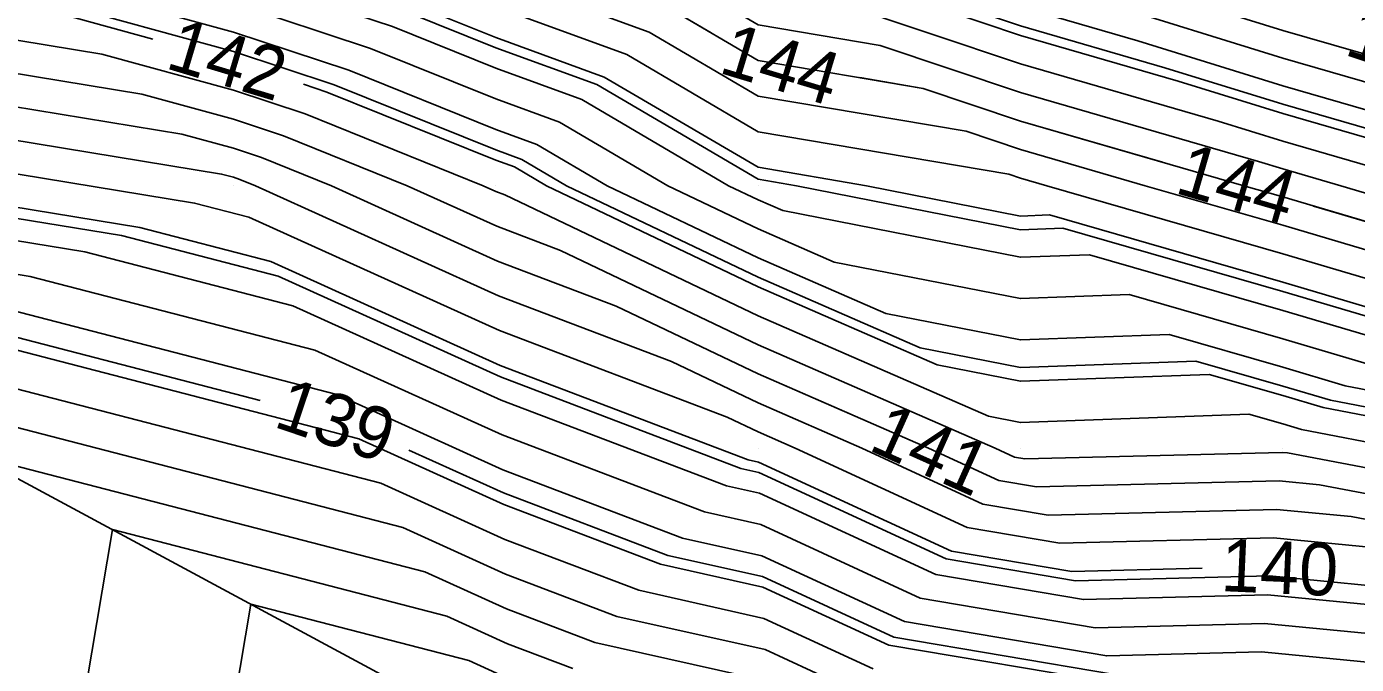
# Model space of a CAD drawing. Extents: x 2354170 to 2357230, y 866100 to 868290.
# Drawn here: x 2355542.1 to 2355592.8, y 867171.8 to 867196.1 of the extents above; entities that cross this region are included whole.
import ezdxf

# ---------------------------------------------------------------- set-up
doc = ezdxf.new("R2010")
doc.units = 0
for name, color, linetype in [('Default', 7, 'Continuous'), ('DTM Contours Major', 7, 'Continuous'), ('DTM Contours Minor', 7, 'Continuous'), ('DTM Contours Minor Text', 7, 'Continuous'), ('Exist DTM QL2 LIDAR Elevation Point', 7, 'Continuous'), ('PH Exist DTM Breakline', 7, 'Continuous')]:
    doc.layers.add(name, color=color, linetype=linetype)

msp = doc.modelspace()

# ---------------------------------------------------------------- linework, layer by layer
at = {"layer": 'Default'}
for points in [[(2355652.208, 867234.171), (2355652.061, 867233.773), (2355650.056, 867229.389), (2355647.85, 867224.985), (2355642.953, 867217.106), (2355639.645, 867210.892), (2355637.422, 867206.901), (2355633.05, 867201.383), (2355627.11, 867193.726), (2355626.791, 867193.25), (2355626.212, 867192.71), (2355621.239, 867190.367), (2355618.541, 867189.272), (2355600.142, 867189.905), (2355599.978, 867189.883), (2355599.869, 867189.904), (2355599.501, 867190.013), (2355589.978, 867192.764), (2355585.99, 867194.001), (2355579.978, 867195.741), (2355577.112, 867196.702)], [(2355651.388, 867228.367), (2355649.46, 867224.519), (2355645.067, 867217.451), (2355641.194, 867210.174), (2355638.591, 867205.502), (2355634.655, 867200.535), (2355629.308, 867193.641), (2355628.301, 867192.138), (2355626.468, 867190.433), (2355622.472, 867188.55), (2355618.504, 867186.94), (2355603.893, 867187.443), (2355599.978, 867186.898), (2355597.365, 867187.4), (2355589.978, 867189.586), (2355588.497, 867190.013), (2355579.978, 867192.478), (2355576.269, 867193.722), (2355573.854, 867194.132)], [(2355579.037, 867178.829), (2355579.151, 867178.776), (2355580.594, 867178.532), (2355589.848, 867178.763), (2355591.376, 867178.615), (2355599.978, 867176.982), (2355612.149, 867178.642), (2355616.397, 867179.233), (2355618.381, 867179.165), (2355626.579, 867182.493), (2355627.322, 867182.843), (2355633.331, 867188.431), (2355636.635, 867193.361), (2355640.006, 867197.707), (2355642.487, 867200.838), (2355646.356, 867207.784), (2355652.114, 867218.601), (2355654.827, 867222.966), (2355655.569, 867224.447)], [(2355539.978, 867214.95), (2355548.337, 867211.654), (2355549.978, 867210.969), (2355552.286, 867210.013), (2355557.766, 867207.801), (2355559.978, 867206.935), (2355564.548, 867204.583), (2355569.978, 867202.574), (2355571.8, 867201.835), (2355576.969, 867200.013), (2355579.978, 867199.004), (2355581.398, 867198.593), (2355589.978, 867195.931), (2355595.719, 867194.272), (2355599.978, 867192.665), (2355608.543, 867191.95), (2355618.578, 867191.604), (2355620.007, 867192.184), (2355623.679, 867193.915), (2355625.873, 867195.049), (2355631.444, 867202.232)], [(2355539.978, 867213.538), (2355548.916, 867210.013), (2355549.682, 867209.717), (2355549.978, 867209.62), (2355556.823, 867206.858), (2355559.978, 867205.621), (2355563.68, 867203.715), (2355569.978, 867201.386), (2355570.955, 867200.99), (2355573.727, 867200.013), (2355579.978, 867197.916), (2355582.929, 867197.062), (2355589.978, 867194.875), (2355597.203, 867192.788), (2355599.978, 867191.741), (2355605.558, 867191.275), (2355618.566, 867190.827), (2355620.418, 867191.579), (2355625.177, 867193.822), (2355626.01, 867194.252), (2355631.979, 867201.949)], [(2355539.978, 867212.126), (2355545.335, 867210.013), (2355548.684, 867208.72), (2355549.978, 867208.296), (2355555.879, 867205.914), (2355559.978, 867204.308), (2355562.813, 867202.848), (2355569.978, 867200.198), (2355570.11, 867200.145), (2355570.484, 867200.013), (2355579.978, 867196.828), (2355584.459, 867195.532), (2355589.978, 867193.819), (2355598.688, 867191.303), (2355599.978, 867190.816), (2355602.573, 867190.6), (2355618.554, 867190.049), (2355620.829, 867190.973), (2355626.126, 867193.469), (2355626.288, 867193.62)], [(2355546.912, 867195.601), (2355543.438, 867196.552), (2355539.04, 867197.273), (2355538.465, 867197.438), (2355529.983, 867200.013), (2355529.979, 867200.014), (2355529.978, 867200.015), (2355522.003, 867202.038), (2355519.977, 867202.807), (2355514.138, 867204.173), (2355509.977, 867206.019), (2355505.712, 867205.748), (2355499.977, 867208.113), (2355497.515, 867207.551), (2355493.566, 867210.013), (2355489.977, 867211.288), (2355486.194, 867210.013), (2355479.977, 867206.09), (2355475.976, 867200.013), (2355469.99, 867190.026), (2355469.986, 867190.013), (2355469.977, 867190.004), (2355463.489, 867186.5), (2355461.222, 867185.704)], [(2355595.846, 867190.013), (2355589.978, 867191.708), (2355587.52, 867192.471), (2355579.978, 867194.653), (2355572.996, 867196.995), (2355569.978, 867197.508), (2355568.399, 867198.434), (2355564.057, 867200.013), (2355561.079, 867201.114), (2355559.978, 867201.681), (2355553.992, 867204.027), (2355549.978, 867205.647), (2355546.689, 867206.725), (2355539.978, 867209.316)], [(2355617.409, 867184.644), (2355607.644, 867184.98), (2355599.978, 867183.914), (2355594.861, 867184.895), (2355589.978, 867186.341), (2355581.092, 867188.899), (2355579.978, 867188.858), (2355574.107, 867190.013), (2355569.978, 867190.714), (2355564.118, 867194.153), (2355559.978, 867195.658), (2355556.875, 867196.91), (2355549.978, 867199.187), (2355546.962, 867200.013), (2355541.702, 867201.737), (2355539.978, 867202.403), (2355534.187, 867204.222), (2355529.978, 867205.529), (2355526.401, 867206.436), (2355521.57, 867208.268)], [(2355598.2, 867188.234), (2355592.192, 867190.013), (2355589.978, 867190.652), (2355589.051, 867190.94), (2355579.978, 867193.566), (2355574.632, 867195.359), (2355569.978, 867196.149), (2355567.543, 867197.578), (2355560.845, 867200.013), (2355560.212, 867200.247), (2355559.978, 867200.368), (2355553.048, 867203.083), (2355549.978, 867204.322), (2355545.692, 867205.727), (2355539.978, 867207.933)], [(2355568.194, 867195.837), (2355566.687, 867196.722), (2355559.978, 867199.161), (2355559.371, 867199.406), (2355557.531, 867200.013), (2355552.104, 867202.139), (2355549.978, 867202.998), (2355544.695, 867204.73), (2355539.978, 867206.551)], [(2355596.53, 867186.565), (2355589.978, 867188.505), (2355584.738, 867190.013), (2355579.978, 867191.39), (2355577.905, 867192.086), (2355569.978, 867193.431), (2355565.83, 867195.865), (2355559.978, 867197.993), (2355558.539, 867198.574), (2355554.179, 867200.013), (2355551.161, 867201.196), (2355549.978, 867201.673), (2355543.697, 867203.732), (2355539.978, 867205.168)], [(2355595.696, 867185.73), (2355589.978, 867187.423), (2355580.98, 867190.013), (2355579.978, 867190.303), (2355579.542, 867190.449), (2355569.978, 867192.072), (2355564.974, 867195.009), (2355559.978, 867196.826), (2355557.707, 867197.742), (2355550.828, 867200.013), (2355550.217, 867200.252), (2355549.978, 867200.349), (2355542.7, 867202.735), (2355539.978, 867203.786)], [(2355641.129, 867201.998), (2355638.4, 867198.555), (2355634.437, 867193.445), (2355631.822, 867189.543), (2355627.066, 867185.12), (2355625.347, 867184.31), (2355618.418, 867181.497), (2355612.646, 867181.696), (2355600.289, 867179.978), (2355599.978, 867179.935), (2355599.571, 867180.013), (2355591.522, 867181.557), (2355589.978, 867182.014), (2355587.168, 867182.822), (2355579.978, 867182.562), (2355576.805, 867183.186), (2355569.978, 867186.158), (2355561.911, 867190.013), (2355560.693, 867190.728), (2355559.978, 867190.988), (2355553.548, 867193.583), (2355552.657, 867193.877)], [(2355486.082, 867182.794), (2355489.977, 867186.918), (2355491.9, 867190.013), (2355499.461, 867199.497), (2355499.65, 867200.013), (2355499.977, 867200.087), (2355500.03, 867200.066), (2355509.977, 867200.697), (2355510.451, 867200.487), (2355512.475, 867200.013), (2355517.108, 867197.143), (2355519.977, 867197.402), (2355525.199, 867195.234), (2355530.239, 867195.928), (2355536.467, 867194.037), (2355537.802, 867193.654), (2355548.01, 867191.981), (2355549.978, 867191.442), (2355551.052, 867191.087), (2355553.715, 867190.013), (2355560.051, 867187.143), (2355564.564, 867185.426), (2355569.978, 867182.84), (2355573.56, 867181.28)], [(2355540.705, 867200.74), (2355542.922, 867200.013), (2355549.978, 867198.081), (2355556.043, 867196.078), (2355559.978, 867194.49), (2355563.262, 867193.297), (2355568.857, 867190.013), (2355569.978, 867189.477), (2355570.927, 867189.064), (2355579.978, 867187.284), (2355582.611, 867187.38), (2355589.978, 867185.259), (2355594.026, 867184.061)], [(2355593.192, 867183.226), (2355589.978, 867184.177), (2355584.13, 867185.861), (2355579.978, 867185.71), (2355572.886, 867187.105), (2355569.978, 867188.371), (2355566.542, 867190.013), (2355562.405, 867192.44), (2355559.978, 867193.323), (2355555.211, 867195.247), (2355549.978, 867196.974), (2355540.391, 867199.6)], [(2355599.978, 867180.929), (2355592.357, 867182.391), (2355589.978, 867183.095), (2355585.649, 867184.341), (2355579.978, 867184.136), (2355574.845, 867185.145), (2355569.978, 867187.265), (2355564.227, 867190.013), (2355561.549, 867191.584), (2355559.978, 867192.155), (2355554.38, 867194.415), (2355549.978, 867195.868), (2355541.915, 867198.076)], [(2355594.385, 867180.013), (2355590.687, 867180.722), (2355589.978, 867180.932), (2355588.688, 867181.303), (2355579.978, 867180.988), (2355578.764, 867181.227), (2355569.978, 867185.052), (2355560.327, 867189.664), (2355559.983, 867189.794), (2355559.501, 867190.013), (2355552.716, 867192.751), (2355549.978, 867193.655), (2355544.962, 867195.028), (2355538.628, 867196.067)], [(2355599.978, 867177.967), (2355590.161, 867179.83), (2355589.961, 867179.849), (2355580.148, 867179.605), (2355579.75, 867179.672), (2355579.011, 867180.013), (2355569.978, 867183.946), (2355562.446, 867187.545), (2355560.017, 867188.468), (2355556.608, 867190.013), (2355551.884, 867191.919), (2355549.978, 867192.548), (2355546.486, 867193.505), (2355538.215, 867194.86)], [(2355537.39, 867192.447), (2355549.533, 867190.457), (2355549.978, 867190.336), (2355550.22, 867190.255), (2355550.822, 867190.013), (2355560.085, 867185.817), (2355566.683, 867183.308), (2355569.978, 867181.733), (2355573.93, 867180.013), (2355578.552, 867177.879), (2355581.04, 867177.459), (2355589.734, 867177.676), (2355592.591, 867177.4), (2355599.978, 867175.998)], [(2355586.909, 867175.438), (2355581.933, 867175.314), (2355577.355, 867176.087), (2355569.996, 867179.483), (2355569.606, 867179.57), (2355560.153, 867183.165), (2355551.409, 867187.126), (2355546.409, 867188.421), (2355536.564, 867190.035), (2355534.47, 867190.636), (2355530.501, 867191.841), (2355520.419, 867190.454), (2355519.977, 867190.637), (2355513.062, 867190.013), (2355509.977, 867189.38), (2355500.99, 867180.013), (2355500.854, 867179.136), (2355499.977, 867178.654), (2355496.543, 867174.913)], [(2355593.806, 867176.185), (2355589.621, 867176.589), (2355581.487, 867176.387), (2355577.954, 867176.983), (2355571.389, 867180.013), (2355569.978, 867180.627), (2355568.802, 867181.189), (2355560.119, 867184.491), (2355550.571, 867188.816), (2355548.498, 867189.353), (2355536.977, 867191.241)], [(2355596.236, 867173.755), (2355589.394, 867174.416), (2355582.379, 867174.241), (2355576.756, 867175.191), (2355570.038, 867178.291), (2355568.771, 867178.575), (2355560.187, 867181.839), (2355552.248, 867185.436), (2355544.319, 867187.49), (2355536.151, 867188.828)], [(2355598.666, 867171.325), (2355589.167, 867172.243), (2355583.272, 867172.096), (2355575.558, 867173.399), (2355570.121, 867175.908), (2355567.1, 867176.584), (2355560.255, 867179.187), (2355553.924, 867182.055), (2355540.141, 867185.627), (2355535.326, 867186.416), (2355532.472, 867187.235), (2355530.763, 867187.754), (2355525.969, 867187.095), (2355521.384, 867180.608), (2355521.231, 867178.759), (2355519.977, 867177.091), (2355515.903, 867174.087), (2355515.128, 867170.013)], [(2355597.451, 867172.54), (2355589.281, 867173.329), (2355582.825, 867173.168), (2355576.157, 867174.295), (2355570.079, 867177.1), (2355567.936, 867177.58), (2355560.221, 867180.513), (2355553.086, 867183.745), (2355542.23, 867186.558), (2355535.739, 867187.622)], [(2355631.039, 867180.132), (2355629.668, 867178.413), (2355627.661, 867177.22), (2355621.884, 867174.845), (2355618.06, 867173.074), (2355600.245, 867170.128), (2355599.978, 867170.091), (2355599.881, 867170.11), (2355589.054, 867171.156), (2355583.718, 867171.023), (2355574.959, 867172.503), (2355570.162, 867174.716), (2355566.265, 867175.589), (2355560.289, 867177.861), (2355554.762, 867180.365), (2355538.051, 867184.695), (2355535.601, 867185.097)], [(2355574.36, 867171.607), (2355570.204, 867173.525), (2355565.43, 867174.594), (2355560.323, 867176.536), (2355555.6, 867178.675), (2355535.962, 867183.763), (2355534.501, 867184.003), (2355531.14, 867184.968), (2355530.938, 867185.03), (2355530.37, 867184.951), (2355529.827, 867184.183), (2355528.758, 867171.232)], [(2355573.761, 867170.711), (2355570.245, 867172.333), (2355564.594, 867173.599), (2355560.357, 867175.21), (2355556.438, 867176.985), (2355534.818, 867182.587), (2355534.734, 867182.092), (2355534.475, 867181.639), (2355532.4, 867167.59)], [(2355604.119, 867167.789), (2355601.896, 867167.229), (2355599.178, 867167.244), (2355596.27, 867167.166), (2355588.713, 867167.896), (2355585.057, 867167.805), (2355573.163, 867169.814), (2355570.287, 867171.142), (2355563.759, 867172.603), (2355560.391, 867173.884), (2355557.276, 867175.295), (2355540.092, 867179.748), (2355539.359, 867175.394), (2355537.078, 867171.41), (2355535.984, 867164.006), (2355534.176, 867160.012), (2355529.978, 867154.41), (2355525.326, 867150.218)], [(2355543.983, 867168.696), (2355545.366, 867176.908), (2355558.114, 867173.605), (2355560.425, 867172.558), (2355562.924, 867171.608)], [(2355548.607, 867161.998), (2355550.64, 867174.068), (2355558.953, 867171.915), (2355560.459, 867171.232)]]:
    msp.add_lwpolyline(points, dxfattribs=at)
at = {"layer": 'DTM Contours Major'}
for points in [[(2355646.641, 867223.379), (2355642.718, 867217.068), (2355639.473, 867210.971), (2355637.293, 867207.057), (2355632.871, 867201.478), (2355626.866, 867193.735), (2355626.624, 867193.373), (2355626.183, 867192.963), (2355621.102, 867190.569), (2355618.546, 867189.531), (2355600.583, 867190.15), (2355599.978, 867190.2), (2355599.678, 867190.314), (2355589.978, 867193.116), (2355585.48, 867194.511), (2355579.978, 867196.103), (2355570.813, 867199.177), (2355569.978, 867199.319), (2355569.541, 867199.576), (2355568.339, 867200.013), (2355565.416, 867201.094)], [(2355595.826, 867174.489), (2355595.426, 867174.565), (2355589.47, 867175.141), (2355582.082, 867174.956), (2355577.155, 867175.789), (2355570.01, 867179.086), (2355569.328, 867179.238), (2355560.165, 867182.723), (2355551.689, 867186.562), (2355545.712, 867188.111), (2355536.427, 867189.633), (2355534.248, 867190.258), (2355530.53, 867191.387), (2355520.102, 867189.952), (2355519.977, 867189.776), (2355519.613, 867189.648), (2355509.977, 867187.67), (2355502.63, 867180.013), (2355502.594, 867179.782)]]:
    msp.add_lwpolyline(points, dxfattribs=at)
at = {"layer": 'DTM Contours Minor'}
for points in [[(2355664.696, 867287.781), (2355665.826, 867274.751), (2355666.37, 867272.477), (2355665.142, 867265.422), (2355664.74, 867262.583), (2355663.505, 867255.923), (2355658.466, 867246.542), (2355653.238, 867232.403), (2355651.439, 867228.469), (2355649.46, 867224.519), (2355645.067, 867217.451), (2355641.194, 867210.174), (2355638.591, 867205.502), (2355634.655, 867200.535), (2355629.308, 867193.641), (2355628.301, 867192.138), (2355626.468, 867190.433), (2355622.472, 867188.55), (2355618.504, 867186.94), (2355603.893, 867187.443), (2355599.978, 867186.898), (2355597.365, 867187.4), (2355591.156, 867189.238)], [(2355647.453, 867213.874), (2355644.636, 867208.581), (2355641.188, 867202.393), (2355638.222, 867198.649), (2355634.193, 867193.454), (2355631.654, 867189.667), (2355627.038, 867185.373), (2355625.21, 867184.512), (2355618.422, 867181.756), (2355612.229, 867181.97), (2355599.978, 867180.266), (2355591.8, 867181.835), (2355589.978, 867182.374), (2355586.662, 867183.329), (2355579.978, 867183.087), (2355576.152, 867183.839), (2355569.978, 867186.527), (2355562.683, 867190.013), (2355560.978, 867191.013), (2355559.978, 867191.377), (2355553.825, 867193.86), (2355549.978, 867195.13), (2355542.93, 867197.06), (2355539.178, 867197.675)], [(2355585.394, 867190.911), (2355579.978, 867192.478), (2355576.269, 867193.722), (2355569.978, 867194.79), (2355566.687, 867196.722), (2355559.978, 867199.161), (2355559.371, 867199.406), (2355557.531, 867200.013), (2355552.104, 867202.139), (2355549.978, 867202.998), (2355544.695, 867204.73), (2355539.978, 867206.551)], [(2355635.618, 867198.534), (2355631.751, 867193.548), (2355629.977, 867190.902), (2355626.753, 867187.903), (2355623.841, 867186.531), (2355618.463, 867184.348), (2355608.061, 867184.706), (2355599.978, 867183.582), (2355594.583, 867184.617), (2355589.978, 867185.98), (2355581.599, 867188.392), (2355579.978, 867188.334), (2355571.439, 867190.013), (2355569.978, 867190.261), (2355563.833, 867193.867), (2355559.978, 867195.269), (2355556.598, 867196.633), (2355549.978, 867198.818), (2355545.615, 867200.013), (2355541.37, 867201.405)], [(2355537.802, 867193.654), (2355548.01, 867191.981), (2355549.978, 867191.442), (2355551.052, 867191.087), (2355553.715, 867190.013), (2355560.051, 867187.143), (2355564.564, 867185.426), (2355569.978, 867182.84), (2355576.471, 867180.013), (2355579.151, 867178.776), (2355580.594, 867178.532), (2355589.848, 867178.763), (2355591.376, 867178.615), (2355599.978, 867176.982)], [(2355550.999, 867181.831), (2355538.748, 867185.006), (2355535.051, 867185.611), (2355532.028, 867186.48), (2355530.821, 867186.846), (2355527.436, 867186.38), (2355524.198, 867181.8), (2355523.74, 867176.25), (2355519.977, 867171.244)], [(2355570.287, 867171.142), (2355563.759, 867172.603), (2355560.391, 867173.884), (2355557.276, 867175.295), (2355540.092, 867179.748), (2355539.359, 867175.394), (2355537.078, 867171.41)], [(2355583.569, 867171.381), (2355575.159, 867172.802), (2355570.148, 867175.114), (2355566.543, 867175.921), (2355560.278, 867178.303), (2355556.67, 867179.938)]]:
    msp.add_lwpolyline(points, dxfattribs=at)
at = {"layer": 'Exist DTM QL2 LIDAR Elevation Point'}
for p, q in [((2355549.978, 867190.013), (2355549.978, 867190.013)), ((2355559.978, 867190.013), (2355559.978, 867190.013)), ((2355569.978, 867190.013), (2355569.978, 867190.013)), ((2355579.978, 867190.013), (2355579.978, 867190.013)), ((2355589.978, 867190.013), (2355589.978, 867190.013)), ((2355569.978, 867180.013), (2355569.978, 867180.013)), ((2355579.978, 867180.013), (2355579.978, 867180.013)), ((2355589.978, 867180.013), (2355589.978, 867180.013))]:
    msp.add_line(p, q, dxfattribs=at)
at = {"layer": 'PH Exist DTM Breakline'}
msp.add_lwpolyline([(2355683.391, 867262.488), (2355679.027, 867251.87), (2355676.933, 867247.276), (2355654.796, 867203.098), (2355649.132, 867192.883), (2355642.436, 867181.722), (2355635.508, 867171.09), (2355628.146, 867163.924), (2355622.18, 867160.883), (2355617.021, 867159.445), (2355607.935, 867158.463), (2355596.945, 867159.519), (2355587.972, 867160.796), (2355570.473, 867165.79), (2355560.523, 867168.748), (2355530.961, 867184.663)], dxfattribs=at)

# ---------------------------------------------------------------- texts
at = {"layer": 'Default'}
for s, rotation, p in [('142', 343.2962, (2355547.339, 867194.505)), ('144', 343.2363, (2355568.429, 867194.333)), ('141', 335.8865, (2355574.134, 867179.961)), ('140', 357.4888, (2355587.589, 867174.565))]:
    msp.add_text(s, height=2, rotation=rotation, dxfattribs=at).set_placement(p)
at = {"layer": 'DTM Contours Minor Text'}
for s, rotation, p in [('146', 341.5838, (2355592.28, 867195.022)), ('144', 343.8096, (2355585.812, 867189.751)), ('139', 341.537, (2355551.458, 867180.841))]:
    msp.add_text(s, height=2, rotation=rotation, dxfattribs=at).set_placement(p)

doc.saveas('drawing.dxf')
